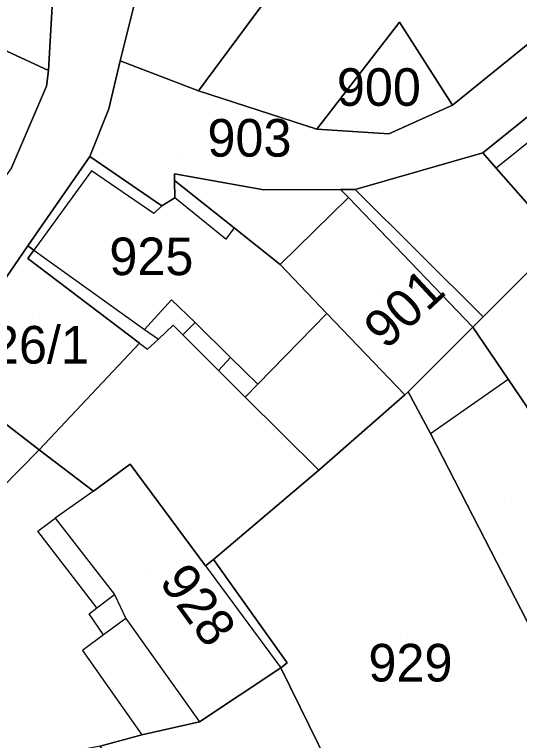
# Model space of a CAD drawing. Extents: x -263943 to -261149, y -1236934 to -1230686.
# Drawn here: x -262673.28 to -262646.47, y -1235264.22 to -1235225.63 of the extents above; entities that cross this region are included whole.
import ezdxf

# ---------------------------------------------------------------- set-up
doc = ezdxf.new("R2010")
doc.units = 0
for name, color, linetype in [('body_kn', 7, 'Continuous'), ('kladpar_druhypozemkov', 7, 'Continuous'), ('kladpar_hranice', 7, 'Continuous'), ('kladpar_parcelnecisla', 7, 'Continuous'), ('kladpar_plochy', 7, 'Continuous'), ('zappar_hrandruhpozemk', 7, 'Continuous')]:
    doc.layers.add(name, color=color, linetype=linetype)

msp = doc.modelspace()

# ---------------------------------------------------------------- linework, layer by layer
at = {"layer": 'body_kn'}
for p, q in [((-262652.83, -1235226.04), (-262652.83, -1235226.04)), ((-262652.83, -1235226.04), (-262652.83, -1235226.04)), ((-262667.67, -1235228.09), (-262667.67, -1235228.09)), ((-262671.48, -1235228.61), (-262671.48, -1235228.61)), ((-262671.57, -1235229.45), (-262671.57, -1235229.45)), ((-262671.57, -1235229.45), (-262671.57, -1235229.45)), ((-262663.51, -1235229.7), (-262663.51, -1235229.7)), ((-262668.26, -1235230.64), (-262668.26, -1235230.64)), ((-262650.02, -1235230.45), (-262650.02, -1235230.45)), ((-262657.23, -1235231.73), (-262657.23, -1235231.73)), ((-262657.23, -1235231.73), (-262657.23, -1235231.73)), ((-262653.41, -1235231.97), (-262653.41, -1235231.97)), ((-262648.41, -1235232.99), (-262648.41, -1235232.99)), ((-262669.27, -1235233.18), (-262669.27, -1235233.18)), ((-262647.7, -1235233.8), (-262647.7, -1235233.8)), ((-262669.19, -1235233.94), (-262669.19, -1235233.94)), ((-262664.78, -1235234.11), (-262664.78, -1235234.11)), ((-262664.78, -1235234.45), (-262664.78, -1235234.45)), ((-262660.03, -1235234.95), (-262660.03, -1235234.95)), ((-262655.96, -1235234.94), (-262655.96, -1235234.94)), ((-262655.96, -1235234.94), (-262655.96, -1235234.94)), ((-262655.19, -1235234.94), (-262655.19, -1235234.94)), ((-262655.19, -1235234.94), (-262655.19, -1235234.94)), ((-262664.77, -1235235.38), (-262664.77, -1235235.38)), ((-262655.55, -1235235.37), (-262655.55, -1235235.37)), ((-262665.45, -1235235.8), (-262665.45, -1235235.8)), ((-262665.45, -1235235.8), (-262665.45, -1235235.8)), ((-262665.88, -1235236.22), (-262665.88, -1235236.22)), ((-262661.62, -1235236.97), (-262661.62, -1235236.97)), ((-262661.62, -1235236.97), (-262661.62, -1235236.97)), ((-262662.06, -1235237.58), (-262662.06, -1235237.58)), ((-262672.57, -1235237.93), (-262672.57, -1235237.93)), ((-262672.25, -1235238.16), (-262672.25, -1235238.16)), ((-262672.25, -1235238.16), (-262672.25, -1235238.16)), ((-262672.57, -1235238.6), (-262672.57, -1235238.6)), ((-262659.17, -1235238.93), (-262659.17, -1235238.93)), ((-262664.94, -1235240.8), (-262664.94, -1235240.8)), ((-262656.69, -1235241.53), (-262656.69, -1235241.53)), ((-262648.4, -1235241.71), (-262648.4, -1235241.71)), ((-262664.85, -1235242.15), (-262664.85, -1235242.15)), ((-262663.69, -1235242.01), (-262663.69, -1235242.01)), ((-262648.95, -1235242.26), (-262648.95, -1235242.26)), ((-262666.37, -1235242.38), (-262666.37, -1235242.38)), ((-262664.34, -1235242.66), (-262664.34, -1235242.66)), ((-262664.34, -1235242.66), (-262664.34, -1235242.66)), ((-262666.64, -1235243.1), (-262666.64, -1235243.1)), ((-262666.64, -1235243.1), (-262666.64, -1235243.1)), ((-262665.64, -1235242.9), (-262665.64, -1235242.9)), ((-262666.21, -1235243.43), (-262666.21, -1235243.43)), ((-262661.8, -1235243.86), (-262661.8, -1235243.86)), ((-262661.8, -1235243.86), (-262661.8, -1235243.86)), ((-262662.44, -1235244.56), (-262662.44, -1235244.56)), ((-262662.44, -1235244.56), (-262662.44, -1235244.56)), ((-262647.07, -1235245.02), (-262647.07, -1235245.02)), ((-262660.35, -1235245.28), (-262660.35, -1235245.28)), ((-262660.35, -1235245.28), (-262660.35, -1235245.28)), ((-262652.38, -1235245.7), (-262652.38, -1235245.7)), ((-262661.03, -1235245.97), (-262661.03, -1235245.97)), ((-262652.55, -1235245.85), (-262652.55, -1235245.85)), ((-262651.19, -1235247.9), (-262651.19, -1235247.9)), ((-262651.19, -1235247.9), (-262651.19, -1235247.9)), ((-262671.97, -1235248.77), (-262671.97, -1235248.77)), ((-262667.13, -1235249.53), (-262667.13, -1235249.53)), ((-262657.12, -1235249.85), (-262657.12, -1235249.85)), ((-262669.08, -1235250.97), (-262669.08, -1235250.97)), ((-262669.08, -1235250.97), (-262669.08, -1235250.97)), ((-262671.11, -1235252.41), (-262671.11, -1235252.41)), ((-262671.11, -1235252.41), (-262671.11, -1235252.41)), ((-262672.04, -1235253.09), (-262672.04, -1235253.09)), ((-262662.71, -1235254.6), (-262662.71, -1235254.6)), ((-262662.71, -1235254.6), (-262662.71, -1235254.6)), ((-262663.13, -1235254.95), (-262663.13, -1235254.95)), ((-262663.13, -1235254.95), (-262663.13, -1235254.95)), ((-262667.97, -1235256.47), (-262667.97, -1235256.47)), ((-262668.91, -1235257.18), (-262668.91, -1235257.18)), ((-262668.91, -1235257.18), (-262668.91, -1235257.18)), ((-262669.32, -1235257.49), (-262669.32, -1235257.49)), ((-262667.37, -1235257.74), (-262667.37, -1235257.74)), ((-262667.37, -1235257.74), (-262667.37, -1235257.74)), ((-262668.55, -1235258.61), (-262668.55, -1235258.61)), ((-262668.55, -1235258.61), (-262668.55, -1235258.61)), ((-262669.66, -1235259.44), (-262669.66, -1235259.44)), ((-262658.8, -1235260.1), (-262658.8, -1235260.1)), ((-262659.14, -1235260.36), (-262659.14, -1235260.36)), ((-262659.14, -1235260.36), (-262659.14, -1235260.36)), ((-262663.46, -1235263.24), (-262663.46, -1235263.24)), ((-262666.52, -1235263.93), (-262666.52, -1235263.93))]:
    msp.add_line(p, q, dxfattribs=at)
at = {"layer": 'kladpar_druhypozemkov'}
for p, q in [((-262653, -1235228.59), (-262653, -1235228.59)), ((-262664.6, -1235233.09), (-262664.6, -1235233.09)), ((-262665.7, -1235237.39), (-262665.7, -1235237.39)), ((-262653.8, -1235240.59), (-262653.8, -1235240.59)), ((-262672.3, -1235241.79), (-262672.3, -1235241.79)), ((-262646.9, -1235251.59), (-262646.9, -1235251.59)), ((-262666, -1235255.29), (-262666, -1235255.29)), ((-262652.4, -1235258.79), (-262652.4, -1235258.79))]:
    msp.add_line(p, q, dxfattribs=at)
at = {"layer": 'kladpar_hranice'}
for points in [[(-262621.41, -1235182.47), (-262627.93, -1235187.14), (-262631.15, -1235190.87), (-262632.85, -1235193.75), (-262634.37, -1235196.46), (-262640.22, -1235201.04), (-262650.47, -1235207.66), (-262650.94, -1235207.95), (-262661.74, -1235214.53), (-262664.12, -1235218.09), (-262666.15, -1235221.99), (-262667.67, -1235228.09), (-262668.26, -1235230.64), (-262669.27, -1235233.18), (-262672.57, -1235237.93), (-262677.23, -1235244.71)], [(-262673.43, -1235233.78), (-262671.57, -1235229.45), (-262671.48, -1235228.61), (-262670.73, -1235215.56), (-262666.75, -1235212.25), (-262661.58, -1235209.11), (-262653.95, -1235204.87), (-262649.97, -1235202.75), (-262645.22, -1235200.79), (-262641.92, -1235197.83), (-262638.27, -1235193.67), (-262639.38, -1235191.39), (-262636.5, -1235189.18), (-262633.44, -1235186.89), (-262629.55, -1235184.01)], [(-262670.73, -1235215.56), (-262671.48, -1235228.61), (-262673.69, -1235227.59), (-262677.97, -1235220.3), (-262678.05, -1235220.17), (-262677.6, -1235219.89), (-262672.51, -1235216.75), (-262678.36, -1235206.93), (-262677.54, -1235206.42), (-262681.75, -1235201.19), (-262685.59, -1235196.43), (-262686.61, -1235197.02), (-262686.95, -1235196.6), (-262682.38, -1235190.24), (-262681.44, -1235190.07), (-262680.93, -1235191.59), (-262681.27, -1235191.76), (-262680.59, -1235193.88), (-262678.64, -1235198.71), (-262674.3, -1235206.16), (-262671.2, -1235204.41), (-262668.54, -1235209.1), (-262666.75, -1235212.25), (-262670.73, -1235215.56)], [(-262646.57, -1235213.92), (-262646.78, -1235214.05), (-262656.48, -1235220.2), (-262663.51, -1235229.7), (-262667.67, -1235228.09), (-262666.15, -1235221.99), (-262664.12, -1235218.09), (-262661.74, -1235214.53), (-262650.94, -1235207.95), (-262650.47, -1235207.66), (-262646.9, -1235213.38), (-262646.57, -1235213.92)], [(-262652.83, -1235226.04), (-262657.23, -1235231.73), (-262663.51, -1235229.7), (-262656.48, -1235220.2), (-262646.78, -1235214.05), (-262643.42, -1235225.1), (-262650.02, -1235230.45), (-262652.83, -1235226.04)], [(-262671.57, -1235229.45), (-262673.43, -1235233.78), (-262675.88, -1235237.17), (-262679.46, -1235230.91), (-262683.63, -1235223.62), (-262683.05, -1235223.27), (-262677.97, -1235220.3), (-262673.69, -1235227.59), (-262671.48, -1235228.61), (-262671.57, -1235229.45)], [(-262637.06, -1235220.95), (-262634.77, -1235224.16), (-262639.51, -1235225.78), (-262644.33, -1235229.69), (-262648.41, -1235232.99), (-262655.19, -1235234.94), (-262655.96, -1235234.94), (-262660.03, -1235234.95), (-262664.78, -1235234.11), (-262664.78, -1235234.45), (-262664.77, -1235235.38), (-262665.45, -1235235.8), (-262669.27, -1235233.18), (-262668.26, -1235230.64), (-262667.67, -1235228.09), (-262663.51, -1235229.7), (-262657.23, -1235231.73), (-262653.41, -1235231.97), (-262650.02, -1235230.45), (-262643.42, -1235225.1), (-262640.28, -1235222.9), (-262637.06, -1235220.95)], [(-262634.05, -1235229.56), (-262635.35, -1235230.6), (-262637.3, -1235232.13), (-262641.44, -1235235.37), (-262644.33, -1235237.64), (-262647.7, -1235233.8), (-262648.41, -1235232.99), (-262644.33, -1235229.69), (-262639.51, -1235225.78), (-262634.77, -1235224.16), (-262632.05, -1235227.97), (-262634.05, -1235229.56)], [(-262657.23, -1235231.73), (-262652.83, -1235226.04), (-262650.02, -1235230.45), (-262653.41, -1235231.97), (-262657.23, -1235231.73)], [(-262645.32, -1235238.63), (-262648.4, -1235241.71), (-262648.95, -1235242.26), (-262652.38, -1235245.7), (-262652.55, -1235245.85), (-262656.69, -1235241.53), (-262659.17, -1235238.93), (-262661.62, -1235236.97), (-262664.78, -1235234.45), (-262664.78, -1235234.11), (-262660.03, -1235234.95), (-262655.96, -1235234.94), (-262655.19, -1235234.94), (-262648.41, -1235232.99), (-262647.7, -1235233.8), (-262644.33, -1235237.64), (-262645.32, -1235238.63)], [(-262662.71, -1235254.6), (-262663.13, -1235254.95), (-262667.13, -1235249.53), (-262669.08, -1235250.97), (-262671.97, -1235248.77), (-262666.64, -1235243.1), (-262672.57, -1235238.6), (-262672.25, -1235238.16), (-262672.57, -1235237.93), (-262669.27, -1235233.18), (-262665.45, -1235235.8), (-262664.77, -1235235.38), (-262664.78, -1235234.45), (-262661.62, -1235236.97), (-262659.17, -1235238.93), (-262656.69, -1235241.53), (-262652.55, -1235245.85), (-262657.12, -1235249.85), (-262662.71, -1235254.6)], [(-262666.64, -1235243.1), (-262671.97, -1235248.77), (-262677.23, -1235244.71), (-262672.57, -1235237.93), (-262672.25, -1235238.16), (-262672.57, -1235238.6), (-262666.64, -1235243.1)], [(-262632.25, -1235266.25), (-262633.35, -1235266.76), (-262635.57, -1235261.85), (-262636.5, -1235262.19), (-262640.07, -1235258.56), (-262646.1, -1235246.45), (-262647.07, -1235245.02), (-262648.95, -1235242.26), (-262648.4, -1235241.71), (-262645.32, -1235238.63), (-262641.87, -1235244.33), (-262634.21, -1235260.92), (-262633.44, -1235263.04), (-262632.25, -1235266.25)], [(-262636.33, -1235263.04), (-262638.28, -1235263.89), (-262639.21, -1235261.69), (-262642.55, -1235263.23), (-262643.17, -1235263.51), (-262651.19, -1235247.9), (-262652.38, -1235245.7), (-262648.95, -1235242.26), (-262647.07, -1235245.02), (-262646.1, -1235246.45), (-262640.07, -1235258.56), (-262636.5, -1235262.19), (-262636.67, -1235262.28), (-262636.33, -1235263.04)], [(-262684.42, -1235256.58), (-262682.31, -1235252.25), (-262677.23, -1235244.71), (-262671.97, -1235248.77), (-262678.06, -1235254.96), (-262681.28, -1235257), (-262684.42, -1235256.58)], [(-262653.66, -1235272.9), (-262654.21, -1235272), (-262653.61, -1235271.62), (-262659.14, -1235260.36), (-262658.8, -1235260.1), (-262662.71, -1235254.6), (-262657.12, -1235249.85), (-262652.55, -1235245.85), (-262652.38, -1235245.7), (-262651.19, -1235247.9), (-262643.17, -1235263.51), (-262641.84, -1235266.1), (-262653.66, -1235272.9)], [(-262659.14, -1235260.36), (-262663.46, -1235263.24), (-262666.52, -1235263.93), (-262668.72, -1235264.52), (-262672.28, -1235265.2), (-262686.62, -1235261.24), (-262684.42, -1235256.58), (-262681.28, -1235257), (-262678.06, -1235254.96), (-262671.97, -1235248.77), (-262669.08, -1235250.97), (-262667.13, -1235249.53), (-262663.13, -1235254.95), (-262662.71, -1235254.6), (-262658.8, -1235260.1), (-262659.14, -1235260.36)], [(-262659.54, -1235275.35), (-262661.32, -1235275.86), (-262668.72, -1235264.52), (-262666.52, -1235263.93), (-262663.46, -1235263.24), (-262659.14, -1235260.36), (-262653.61, -1235271.62), (-262654.21, -1235272), (-262659.54, -1235275.35)]]:
    msp.add_lwpolyline(points, dxfattribs=at)
at = {"layer": 'kladpar_plochy'}
for points in [[(-262621.41, -1235182.47), (-262627.93, -1235187.14), (-262631.15, -1235190.87), (-262632.85, -1235193.75), (-262634.37, -1235196.46), (-262640.22, -1235201.04), (-262650.47, -1235207.66), (-262650.94, -1235207.95), (-262661.74, -1235214.53), (-262664.12, -1235218.09), (-262666.15, -1235221.99), (-262667.67, -1235228.09), (-262668.26, -1235230.64), (-262669.27, -1235233.18), (-262672.57, -1235237.93), (-262677.23, -1235244.71)], [(-262673.43, -1235233.78), (-262671.57, -1235229.45), (-262671.48, -1235228.61), (-262670.73, -1235215.56), (-262666.75, -1235212.25), (-262661.58, -1235209.11), (-262653.95, -1235204.87), (-262649.97, -1235202.75), (-262645.22, -1235200.79), (-262641.92, -1235197.83), (-262638.27, -1235193.67), (-262639.38, -1235191.39), (-262636.5, -1235189.18), (-262633.44, -1235186.89), (-262629.55, -1235184.01)]]:
    msp.add_lwpolyline(points, dxfattribs=at)
for points in [[(-262670.73, -1235215.56), (-262671.48, -1235228.61), (-262673.69, -1235227.59), (-262677.97, -1235220.3), (-262678.05, -1235220.17), (-262677.6, -1235219.89), (-262672.51, -1235216.75), (-262678.36, -1235206.93), (-262677.54, -1235206.42), (-262681.75, -1235201.19), (-262685.59, -1235196.43), (-262686.61, -1235197.02), (-262686.95, -1235196.6), (-262682.38, -1235190.24), (-262681.44, -1235190.07), (-262680.93, -1235191.59), (-262681.27, -1235191.76), (-262680.59, -1235193.88), (-262678.64, -1235198.71), (-262674.3, -1235206.16), (-262671.2, -1235204.41), (-262668.54, -1235209.1), (-262666.75, -1235212.25)], [(-262646.57, -1235213.92), (-262646.78, -1235214.05), (-262656.48, -1235220.2), (-262663.51, -1235229.7), (-262667.67, -1235228.09), (-262666.15, -1235221.99), (-262664.12, -1235218.09), (-262661.74, -1235214.53), (-262650.94, -1235207.95), (-262650.47, -1235207.66), (-262646.9, -1235213.38)], [(-262652.83, -1235226.04), (-262657.23, -1235231.73), (-262663.51, -1235229.7), (-262656.48, -1235220.2), (-262646.78, -1235214.05), (-262643.42, -1235225.1), (-262650.02, -1235230.45)], [(-262671.57, -1235229.45), (-262673.43, -1235233.78), (-262675.88, -1235237.17), (-262679.46, -1235230.91), (-262683.63, -1235223.62), (-262683.05, -1235223.27), (-262677.97, -1235220.3), (-262673.69, -1235227.59), (-262671.48, -1235228.61)], [(-262637.06, -1235220.95), (-262634.77, -1235224.16), (-262639.51, -1235225.78), (-262644.33, -1235229.69), (-262648.41, -1235232.99), (-262655.19, -1235234.94), (-262655.96, -1235234.94), (-262660.03, -1235234.95), (-262664.78, -1235234.11), (-262664.78, -1235234.45), (-262664.77, -1235235.38), (-262665.45, -1235235.8), (-262669.27, -1235233.18), (-262668.26, -1235230.64), (-262667.67, -1235228.09), (-262663.51, -1235229.7), (-262657.23, -1235231.73), (-262653.41, -1235231.97), (-262650.02, -1235230.45), (-262643.42, -1235225.1), (-262640.28, -1235222.9)], [(-262634.05, -1235229.56), (-262635.35, -1235230.6), (-262637.3, -1235232.13), (-262641.44, -1235235.37), (-262644.33, -1235237.64), (-262647.7, -1235233.8), (-262648.41, -1235232.99), (-262644.33, -1235229.69), (-262639.51, -1235225.78), (-262634.77, -1235224.16), (-262632.05, -1235227.97)], [(-262657.23, -1235231.73), (-262652.83, -1235226.04), (-262650.02, -1235230.45), (-262653.41, -1235231.97)], [(-262645.32, -1235238.63), (-262648.4, -1235241.71), (-262648.95, -1235242.26), (-262652.38, -1235245.7), (-262652.55, -1235245.85), (-262656.69, -1235241.53), (-262659.17, -1235238.93), (-262661.62, -1235236.97), (-262664.78, -1235234.45), (-262664.78, -1235234.11), (-262660.03, -1235234.95), (-262655.96, -1235234.94), (-262655.19, -1235234.94), (-262648.41, -1235232.99), (-262647.7, -1235233.8), (-262644.33, -1235237.64)], [(-262662.71, -1235254.6), (-262663.13, -1235254.95), (-262667.13, -1235249.53), (-262669.08, -1235250.97), (-262671.97, -1235248.77), (-262666.64, -1235243.1), (-262672.57, -1235238.6), (-262672.25, -1235238.16), (-262672.57, -1235237.93), (-262669.27, -1235233.18), (-262665.45, -1235235.8), (-262664.77, -1235235.38), (-262664.78, -1235234.45), (-262661.62, -1235236.97), (-262659.17, -1235238.93), (-262656.69, -1235241.53), (-262652.55, -1235245.85), (-262657.12, -1235249.85)], [(-262666.64, -1235243.1), (-262671.97, -1235248.77), (-262677.23, -1235244.71), (-262672.57, -1235237.93), (-262672.25, -1235238.16), (-262672.57, -1235238.6)], [(-262632.25, -1235266.25), (-262633.35, -1235266.76), (-262635.57, -1235261.85), (-262636.5, -1235262.19), (-262640.07, -1235258.56), (-262646.1, -1235246.45), (-262647.07, -1235245.02), (-262648.95, -1235242.26), (-262648.4, -1235241.71), (-262645.32, -1235238.63), (-262641.87, -1235244.33), (-262634.21, -1235260.92), (-262633.44, -1235263.04)], [(-262636.33, -1235263.04), (-262638.28, -1235263.89), (-262639.21, -1235261.69), (-262642.55, -1235263.23), (-262643.17, -1235263.51), (-262651.19, -1235247.9), (-262652.38, -1235245.7), (-262648.95, -1235242.26), (-262647.07, -1235245.02), (-262646.1, -1235246.45), (-262640.07, -1235258.56), (-262636.5, -1235262.19), (-262636.67, -1235262.28)], [(-262684.42, -1235256.58), (-262682.31, -1235252.25), (-262677.23, -1235244.71), (-262671.97, -1235248.77), (-262678.06, -1235254.96), (-262681.28, -1235257)], [(-262653.66, -1235272.9), (-262654.21, -1235272), (-262653.61, -1235271.62), (-262659.14, -1235260.36), (-262658.8, -1235260.1), (-262662.71, -1235254.6), (-262657.12, -1235249.85), (-262652.55, -1235245.85), (-262652.38, -1235245.7), (-262651.19, -1235247.9), (-262643.17, -1235263.51), (-262641.84, -1235266.1)], [(-262659.14, -1235260.36), (-262663.46, -1235263.24), (-262666.52, -1235263.93), (-262668.72, -1235264.52), (-262672.28, -1235265.2), (-262686.62, -1235261.24), (-262684.42, -1235256.58), (-262681.28, -1235257), (-262678.06, -1235254.96), (-262671.97, -1235248.77), (-262669.08, -1235250.97), (-262667.13, -1235249.53), (-262663.13, -1235254.95), (-262662.71, -1235254.6), (-262658.8, -1235260.1)], [(-262659.54, -1235275.35), (-262661.32, -1235275.86), (-262668.72, -1235264.52), (-262666.52, -1235263.93), (-262663.46, -1235263.24), (-262659.14, -1235260.36), (-262653.61, -1235271.62), (-262654.21, -1235272)]]:
    msp.add_lwpolyline(points, close=True, dxfattribs=at)
at = {"layer": 'zappar_hrandruhpozemk'}
for p, q in [((-262643.64, -1235230.51), (-262647.7, -1235233.8)), ((-262669.19, -1235233.94), (-262672.25, -1235238.16)), ((-262665.88, -1235236.22), (-262669.19, -1235233.94)), ((-262655.96, -1235234.94), (-262655.55, -1235235.37)), ((-262655.19, -1235234.94), (-262648.4, -1235241.71)), ((-262662.06, -1235237.58), (-262664.77, -1235235.38)), ((-262655.55, -1235235.37), (-262659.17, -1235238.93)), ((-262655.55, -1235235.37), (-262648.95, -1235242.26)), ((-262665.45, -1235235.8), (-262665.88, -1235236.22)), ((-262661.62, -1235236.97), (-262662.06, -1235237.58)), ((-262672.25, -1235238.16), (-262666.37, -1235242.38)), ((-262666.37, -1235242.38), (-262664.94, -1235240.8)), ((-262664.94, -1235240.8), (-262663.69, -1235242.01)), ((-262663.69, -1235242.01), (-262664.34, -1235242.66)), ((-262666.37, -1235242.38), (-262665.64, -1235242.9)), ((-262664.34, -1235242.66), (-262662.44, -1235244.56)), ((-262661.8, -1235243.86), (-262662.44, -1235244.56)), ((-262651.19, -1235247.9), (-262647.07, -1235245.02)), ((-262660.35, -1235245.28), (-262661.03, -1235245.97)), ((-262669.08, -1235250.97), (-262671.11, -1235252.41)), ((-262672.04, -1235253.09), (-262671.11, -1235252.41)), ((-262668.91, -1235257.18), (-262672.04, -1235253.09)), ((-262663.13, -1235254.95), (-262659.14, -1235260.36))]:
    msp.add_line(p, q, dxfattribs=at)
for points in [[(-262663.69, -1235242.01), (-262661.8, -1235243.86), (-262660.35, -1235245.28), (-262656.69, -1235241.53)], [(-262666.64, -1235243.1), (-262666.21, -1235243.43), (-262665.64, -1235242.9), (-262664.85, -1235242.15), (-262664.34, -1235242.66)], [(-262662.44, -1235244.56), (-262661.03, -1235245.97), (-262657.12, -1235249.85)], [(-262671.11, -1235252.41), (-262667.97, -1235256.47), (-262667.37, -1235257.74), (-262663.46, -1235263.24)], [(-262668.55, -1235258.61), (-262669.32, -1235257.49), (-262668.91, -1235257.18), (-262667.97, -1235256.47)], [(-262667.37, -1235257.74), (-262668.55, -1235258.61), (-262669.66, -1235259.44), (-262666.52, -1235263.93)]]:
    msp.add_lwpolyline(points, dxfattribs=at)

# ---------------------------------------------------------------- texts
at = {"layer": 'kladpar_parcelnecisla'}
for s, p in [('900', (-262656.162, -1235230.49)), ('903', (-262663.033, -1235233.19)), ('925', (-262668.241, -1235239.49)), ('926/1', (-262676.016, -1235244.19)), ('929', (-262654.486, -1235261.09))]:
    msp.add_text(s, height=2, dxfattribs=at).set_placement(p)
for s, rotation, p in [('901', 43, (-262653.553, -1235243.501)), ('928', 306, (-262665.635, -1235255.789))]:
    msp.add_text(s, height=2, rotation=rotation, dxfattribs=at).set_placement(p)

doc.saveas('drawing.dxf')
